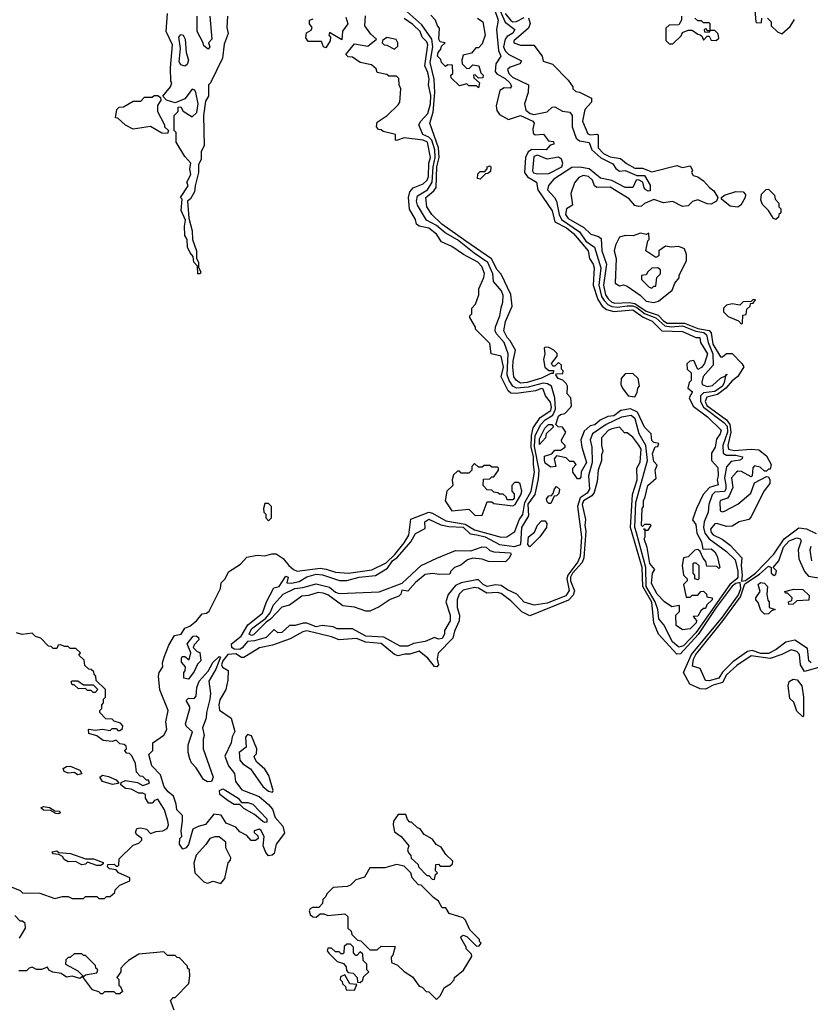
# Model space of a CAD drawing. Extents: x 2737310 to 2869991, y 870230 to 1012730.
# Tile 328 of 479: x 2772360 to 2776505, y 975325 to 980487. Entities that reach past the tile are written whole.
import ezdxf

# ---------------------------------------------------------------- set-up
doc = ezdxf.new("R2010")
doc.units = 0

msp = doc.modelspace()

# ---------------------------------------------------------------- linework, layer by layer
at = {"layer": '0CON02XD'}
for points in [[(2774864.5, 980564.5), (2774904.5, 980474.5), (2774956, 980436), (2774945, 980416.7), (2774915, 980398), (2774905.8, 980385), (2774895.8, 980345), (2774905, 980323.8), (2774924.4, 980304.4), (2774991.7, 980271.7), (2774982.5, 980255), (2774932.3, 980237.7), (2774916.7, 980225), (2774923.8, 980205), (2774944.5, 980184.5), (2775026.7, 980145), (2775026.2, 980105), (2775006, 980045), (2775013.2, 980013.2), (2775035.6, 979995.6), (2775055, 979989.4), (2775125, 980004.2), (2775151.7, 980028.3), (2775165, 980030), (2775205, 980006.7), (2775245, 980002.5), (2775256.7, 979985), (2775256.2, 979925), (2775276.7, 979865), (2775295, 979851.2), (2775345, 979842.5), (2775360, 979805), (2775407, 979763), (2775470.5, 979730.5), (2775486.2, 979706.2), (2775505, 979692.5), (2775535, 979696.2), (2775595, 979670), (2775635, 979670), (2775665, 979620), (2775665, 979590), (2775655, 979587.5), (2775642.5, 979595), (2775633.3, 979605), (2775627.5, 979635), (2775605, 979647.5), (2775592.5, 979645), (2775575, 979607.5), (2775535, 979607.5), (2775465, 979642.9), (2775405, 979656.2), (2775345, 979704), (2775295, 979714.2), (2775255, 979711.2), (2775159.5, 979650.5), (2775131.7, 979618.3), (2775126.7, 979595), (2775163.3, 979555), (2775173.8, 979535), (2775187.5, 979465), (2775199.7, 979439.7), (2775294.5, 979374.5), (2775328, 979325), (2775374.2, 979294.2), (2775407.5, 979185), (2775395.6, 979095), (2775411.1, 979035), (2775423.9, 979013.9), (2775443.1, 978993.1), (2775465, 978982.5), (2775495, 978980), (2775545, 978987.1), (2775575, 978986.2), (2775595, 978977.9), (2775635, 978947.1), (2775695, 978924.4), (2775742.1, 978882.1), (2775775, 978877.1), (2775835, 978881.5), (2775904.6, 978854.6), (2775946.1, 978846.1), (2775960.8, 978835), (2775970, 978795), (2775994.4, 978735), (2775995.8, 978675), (2775943.6, 978616.4), (2775936, 978586), (2775938.8, 978575), (2775963.9, 978563.9), (2775991.7, 978568.3), (2776035, 978606.7), (2776060, 978620), (2776065, 978630), (2776067.5, 978625), (2776060, 978620), (2776054, 978585), (2776043.8, 978565), (2776005, 978538), (2775945, 978530), (2775929.2, 978515), (2775929.4, 978485), (2775945.7, 978455), (2776050.8, 978375), (2776068.5, 978355), (2776070.9, 978325), (2776046.9, 978255), (2776048.8, 978215), (2776065, 978204), (2776113.9, 978203.9), (2776150, 978195), (2776147.5, 978185), (2776135, 978176.7), (2776089.5, 978170.5), (2776065, 978143.3), (2776055.7, 978085), (2776062, 978048), (2776062, 978025), (2776055, 978013.8), (2776005, 978009.2), (2775990, 977995), (2775973.3, 977945), (2775970, 977905), (2775948.8, 977855), (2775945.8, 977825), (2775952.5, 977795), (2775974.5, 977764.5), (2776065, 977698.8), (2776111.2, 977655), (2776124.4, 977595), (2776124.3, 977565), (2776120, 977555), (2776083.5, 977526.5), (2775905, 977273.1), (2775840, 977205), (2775815, 977198), (2775782, 977225), (2775736.2, 977315), (2775710, 977345), (2775705.7, 977395), (2775692.5, 977435), (2775644.5, 977515), (2775643.5, 977615), (2775594, 977796), (2775585.5, 977825), (2775590, 977955), (2775650.6, 978175), (2775643.1, 978255), (2775607.1, 978315), (2775587.1, 978395), (2775565, 978412.5), (2775515, 978402.5), (2775435, 978364.3), (2775363.8, 978315), (2775350, 978285), (2775359.2, 978245), (2775362.2, 978165), (2775341.4, 978095), (2775346.9, 978025), (2775335.8, 978005), (2775299.1, 977980.9), (2775284.4, 977935), (2775305.5, 977775.5), (2775298.9, 977675), (2775286.7, 977645), (2775233.1, 977575), (2775228.9, 977555), (2775240, 977495), (2775223.3, 977466.7), (2775125, 977427.1), (2775057, 977417), (2775005, 977433.3), (2774965.8, 977475.8), (2774917.3, 977497.3), (2774885, 977520), (2774855, 977524), (2774810, 977515), (2774790, 977525), (2774765, 977550), (2774755, 977550), (2774675, 977534), (2774645, 977521.2), (2774605.9, 977474.1), (2774593.3, 977435), (2774616.2, 977365), (2774616.7, 977335), (2774587.5, 977285), (2774586.7, 977265), (2774575, 977242.5), (2774555, 977240), (2774535, 977247.5), (2774485, 977227.5), (2774424.2, 977215.8), (2774395, 977202), (2774355, 977203.3), (2774268.8, 977248.8), (2774175, 977254.2), (2774105, 977293.3), (2774025, 977292.5), (2774003, 977303), (2773945, 977310), (2773915, 977304), (2773865, 977323.3), (2773846.4, 977323.6), (2773805, 977310), (2773775, 977310), (2773735, 977273.3), (2773713, 977273), (2773695, 977290), (2773651.7, 977248.3), (2773590.3, 977229.7), (2773553.5, 977226.5), (2773527.1, 977192.9), (2773514.5, 977185.5), (2773485, 977186.9), (2773471.4, 977195), (2773470, 977215), (2773520.8, 977255), (2773556.4, 977313.6), (2773633.3, 977375), (2773653.8, 977435), (2773691.7, 977508.3), (2773720, 977515), (2773755, 977570), (2773767.5, 977565), (2773760, 977535), (2773785, 977532), (2773825, 977541.2), (2773865, 977566.2), (2773915, 977580.8), (2773947, 977577), (2774036.4, 977546.4), (2774075, 977546.2), (2774140, 977565), (2774225, 977573.3), (2774288.1, 977611.9), (2774315, 977649.2), (2774341.4, 977668.6), (2774411.2, 977748.8), (2774435, 977793.3), (2774485, 977820), (2774483.3, 977855), (2774505, 977868.8), (2774568, 977838), (2774609.5, 977829.5), (2774685, 977826.5), (2774721.2, 977791.2), (2774756.7, 977786.7), (2774800, 977775), (2774875, 977736.2), (2774955, 977724.3), (2774987.5, 977735), (2774993.1, 977825), (2775030, 977885), (2775025, 977947.5), (2775061.9, 977998.1), (2775080.8, 978079.2), (2775082.9, 978125), (2775059.1, 978249.1), (2775062.4, 978307.6), (2775091.4, 978365), (2775115, 978388.6), (2775155, 978414.2), (2775168.5, 978445), (2775166, 978505), (2775147.5, 978565), (2775126.9, 978576.9), (2775105, 978580.5), (2775025, 978560), (2774965, 978554.4), (2774946, 978565), (2774925.7, 978595), (2774915.8, 978625), (2774920.8, 978735), (2774899.2, 978795), (2774859.5, 978839.5), (2774853.3, 978855), (2774853.9, 978876.1), (2774876.7, 978935), (2774883.9, 978976.1)], [(2773280, 979615), (2773276.7, 979585), (2773255, 979547.5), (2773240, 979535), (2773246.4, 979446.4), (2773265, 979380), (2773266.7, 979335), (2773286.2, 979275), (2773287.5, 979235), (2773297.5, 979215), (2773298.3, 979188.3), (2773310, 979165), (2773306.1, 979153.9), (2773293.3, 979155), (2773292.5, 979195), (2773273.3, 979215), (2773270, 979245), (2773253.3, 979265), (2773240, 979295), (2773237.5, 979335), (2773226.2, 979355), (2773224, 979405), (2773230, 979435), (2773205.9, 979485.9), (2773212.5, 979545), (2773203.3, 979555), (2773243.3, 979615), (2773236.7, 979635), (2773256.7, 979675), (2773252.5, 979705), (2773257.5, 979735), (2773225, 979770), (2773180, 979845), (2773180, 979895), (2773170, 979905), (2773170, 979985), (2773190, 980005), (2773191.7, 980028.3), (2773205, 980030), (2773217, 980007), (2773265, 979977.5), (2773289.5, 980000.5), (2773296, 980045), (2773283.3, 980105), (2773277.5, 980117.5), (2773265, 980123.3), (2773225, 980072.5), (2773175, 980050), (2773130, 980065), (2773110, 980085), (2773150, 980135), (2773157.5, 980155), (2773152.5, 980165), (2773150, 980235), (2773162, 980355), (2773127.5, 980425), (2773135, 980520)], [(2775835, 977287.5), (2775801.7, 977311.7), (2775800, 977365), (2775820, 977385), (2775820, 977415), (2775778.3, 977408.3), (2775740, 977435), (2775702.5, 977475), (2775671.7, 977531.7), (2775677.5, 977585), (2775690, 977605), (2775664.2, 977635), (2775649.3, 977719.3), (2775633.3, 977765), (2775640, 977775), (2775640, 977810), (2775630, 977815), (2775635, 977820), (2775640, 977810), (2775655, 977810), (2775670, 977835), (2775665, 977840), (2775635, 977840), (2775625, 977830), (2775620, 977835), (2775623.3, 977925), (2775630, 977935), (2775630, 977965), (2775640, 977985), (2775652.5, 978045), (2775697, 978083), (2775692.5, 978125), (2775701.7, 978151.7), (2775685, 978170), (2775677, 978213), (2775691.7, 978248.3), (2775705, 978250), (2775710, 978265), (2775685, 978270), (2775675, 978280), (2775670, 978315), (2775635, 978350), (2775599.2, 978429.2), (2775563, 978447), (2775511.2, 978438.8), (2775475, 978410), (2775443, 978407), (2775403, 978387), (2775375, 978363.3), (2775351.7, 978358.3), (2775320, 978330), (2775301.2, 978285), (2775307.5, 978245), (2775332.5, 978165), (2775303, 978117), (2775301.7, 978088.3), (2775295, 978080), (2775285, 978080), (2775260, 978115), (2775260, 978135), (2775277.5, 978155), (2775265, 978170), (2775245, 978170), (2775225, 978190), (2775175, 978200), (2775162.5, 978185), (2775170, 978145), (2775145, 978140), (2775115, 978162.5), (2775111.7, 978178.3), (2775111.7, 978198.3), (2775150, 978210), (2775165, 978230), (2775195, 978230), (2775220, 978245), (2775220, 978255), (2775201.7, 978271.7), (2775200, 978285), (2775222.5, 978325), (2775205, 978350), (2775182.5, 978352.5), (2775170, 978365), (2775185, 978407.5), (2775195, 978417.5), (2775218.3, 978421.7), (2775250, 978455), (2775252.5, 978465), (2775250, 978505), (2775230, 978525), (2775232.5, 978565), (2775225, 978580), (2775207, 978597), (2775182.5, 978605), (2775170, 978625), (2775175, 978630), (2775208.3, 978631.7), (2775210, 978645), (2775200, 978655), (2775200, 978675), (2775185, 978690), (2775165, 978670), (2775155, 978670), (2775147.5, 978685), (2775177, 978723), (2775177.5, 978737.5), (2775160, 978755), (2775135, 978767.5), (2775115, 978770), (2775110, 978765), (2775112.5, 978735), (2775106.7, 978705), (2775112.5, 978665), (2775135, 978647.5), (2775158.3, 978648.3), (2775157.5, 978632.5), (2775145, 978632.5), (2775095, 978606.7), (2775020, 978585), (2774985, 978582), (2774963.8, 978595), (2774951.2, 978615), (2774946, 978665), (2774946.4, 978696.4), (2774960, 978755), (2774932.3, 978802.3), (2774915, 978820), (2774898.8, 978855), (2774906.2, 978905), (2774941.2, 978985), (2774935.8, 979045.8), (2774885, 979152.5), (2774864, 979175), (2774833.1, 979233.1), (2774698.8, 979325), (2774572.5, 979415), (2774520, 979465), (2774493.8, 979505), (2774490, 979555), (2774530.9, 979589.1), (2774542.7, 979607.3), (2774546.9, 979715), (2774558.9, 979765), (2774555.6, 979815), (2774510, 979945), (2774527.8, 980002.2), (2774537.1, 980105), (2774533.3, 980175), (2774512.6, 980262.6), (2774526.7, 980345), (2774521.4, 980385), (2774468.9, 980458.9), (2774390.3, 980530.3)], [(2774849.7, 980539.7), (2774868, 980485), (2774860, 980435), (2774870, 980325), (2774883.3, 980295), (2774856.2, 980255), (2774853.3, 980215), (2774862, 980202), (2774905, 980178.8), (2774930, 980155), (2774938.3, 980138.3), (2774931.7, 980128.3), (2774900.7, 980129.3), (2774877.5, 980115), (2774857.5, 980035), (2774861.2, 980011.2), (2774875, 979990), (2774923, 979963), (2774985, 979984), (2775050, 979955), (2775057.5, 979945), (2775050, 979915), (2775051.7, 979891.7), (2775062.5, 979882.5), (2775107, 979887), (2775131.7, 979851.7), (2775158.3, 979848.3), (2775160, 979835), (2775141.7, 979828.3), (2775120, 979805), (2775045, 979806), (2775025.6, 979794.4), (2775011.2, 979765), (2775006.7, 979685), (2775022.3, 979662.3), (2775070, 979635), (2775076.2, 979595), (2775152, 979485), (2775165, 979426.7), (2775226.2, 979395), (2775263.3, 979365), (2775341.2, 979275), (2775346.7, 979235), (2775366, 979205), (2775371.2, 979185), (2775365.8, 979095), (2775390.3, 979020.3), (2775414.3, 978984.3), (2775436.9, 978966.9), (2775475, 978957.1), (2775575, 978965.6), (2775627.9, 978927.9), (2775675.6, 978905.6), (2775725.9, 978855.9), (2775835, 978851.2), (2775905, 978820), (2775925, 978820), (2775930, 978795), (2775966, 978735), (2775950, 978685), (2775935, 978662.5), (2775915, 978652.5), (2775895, 978700), (2775873, 978697), (2775858.3, 978681.7), (2775860, 978655), (2775880, 978635), (2775880, 978595), (2775870, 978585), (2775862.5, 978555), (2775887.5, 978535), (2775870, 978505), (2775890.7, 978460.7), (2775966.7, 978405), (2776037.5, 978335), (2776032.5, 978315), (2776013, 978287), (2776006.7, 978245), (2775987.5, 978215), (2775987.5, 978175), (2776019.3, 978139.3), (2776022.5, 978095), (2776017.5, 978075), (2776022.5, 978047.5), (2775976, 978034), (2775943.3, 977996.7), (2775907.5, 977925), (2775887.5, 977865), (2775905, 977840), (2775910, 977795), (2775935, 977750), (2775941.7, 977711.7), (2775985, 977712.5), (2776005, 977697.5), (2776016.7, 977675), (2776030, 977615), (2776025, 977610), (2776015, 977620), (2775961.7, 977621.7), (2775957, 977647), (2775943, 977663), (2775928.3, 977698.3), (2775915, 977710), (2775900, 977705), (2775865, 977670), (2775840, 977665), (2775832.5, 977625), (2775838.3, 977588.3), (2775840, 977575), (2775860, 977555), (2775860, 977545), (2775840, 977525), (2775855, 977460), (2775875, 977460), (2775885, 977470), (2775915, 977470), (2775931.7, 977488.3), (2775945, 977490), (2775960, 977475), (2775961.7, 977461.7), (2775990, 977455), (2775990, 977445), (2775961.7, 977418.3), (2775955, 977400), (2775945, 977400), (2775931.7, 977388.3), (2775915, 977360), (2775891.7, 977358.3), (2775907.5, 977337.5), (2775906.7, 977325), (2775875, 977292.5), (2775835, 977287.5)], [(2774905, 980520), (2774935, 980482), (2774945, 980475.8), (2774965, 980477.1), (2775005, 980498.8)], [(2776212.5, 980555), (2776220, 980475), (2776225, 980470), (2776248.3, 980471.7), (2776250, 980495)], [(2776555, 977092.2), (2776475, 977070), (2776452.9, 977105), (2776448.6, 977158.6), (2776434.1, 977174.1), (2776405, 977183.8), (2776355, 977158), (2776295, 977138.6), (2776195, 977152.5), (2776119.7, 977100.3), (2776065, 977052), (2776045, 977012.5), (2775995, 976998.6), (2775955, 976977.5), (2775928.3, 976978.3), (2775873.9, 977003.9), (2775840, 977065), (2775882, 977158), (2776045.2, 977354.8), (2776128.5, 977471.5), (2776140.3, 977505), (2776136.4, 977536.4), (2776115, 977531.2), (2776095, 977516.7), (2776010.8, 977405), (2775916.4, 977263.6), (2775825, 977162.5), (2775805, 977160), (2775708.8, 977265), (2775683.8, 977325), (2775673.8, 977433.8), (2775627.1, 977515), (2775623.5, 977615), (2775562, 977825), (2775572.3, 977997.7), (2775598, 978075), (2775596.2, 978135), (2775613, 978167), (2775618, 978235), (2775605.8, 978255.8), (2775575, 978297.5), (2775545, 978320), (2775531.7, 978321.7), (2775505, 978350), (2775465, 978342.5), (2775445, 978332.5), (2775410, 978295), (2775410, 978255), (2775417.5, 978225), (2775410, 978205), (2775410, 978175), (2775392.5, 978125), (2775387.5, 978065), (2775372.3, 978007.7), (2775359.4, 977990.6), (2775316.2, 977965), (2775308.6, 977945), (2775325.8, 977865.8), (2775322.2, 977835), (2775328.1, 977805), (2775317.8, 977665), (2775308.3, 977641.7), (2775258.5, 977585), (2775247.9, 977565), (2775248.2, 977545), (2775267.9, 977492.1), (2775260.9, 977469.1), (2775237.1, 977442.9), (2775035, 977362), (2774992.7, 977382.7), (2774935, 977440), (2774885, 977478), (2774865, 977484), (2774809.7, 977479.7), (2774765, 977505.8), (2774745, 977510.8), (2774685, 977496), (2774663.8, 977475), (2774653.9, 977446.1), (2774653.8, 977405), (2774666.2, 977365), (2774664, 977335), (2774639.5, 977280.5), (2774631.2, 977245), (2774553.8, 977165), (2774548, 977135), (2774556.2, 977105), (2774546.4, 977093.6), (2774535, 977096.7), (2774499.7, 977139.7), (2774455, 977176.7), (2774405, 977160), (2774379.3, 977160.7), (2774345, 977152), (2774325, 977158.8), (2774255, 977215.8), (2774175, 977224.2), (2774125, 977242), (2774035, 977236.2), (2773995, 977252), (2773865, 977282.5), (2773845, 977277.5), (2773778.7, 977241.3), (2773685, 977206.9), (2773616.4, 977193.6), (2773535, 977142.5), (2773523, 977143), (2773492.7, 977162.7), (2773450.8, 977159.2), (2773424.7, 977125.3), (2773418.6, 977105), (2773423, 977093), (2773452.5, 977075), (2773452, 977025), (2773440, 976975), (2773409.1, 976920.9), (2773404.1, 976894.1), (2773407.7, 976867.7), (2773468, 976825), (2773488, 976755), (2773473.6, 976726.4), (2773468.8, 976695), (2773436, 976625), (2773454.3, 976574.3), (2773486.7, 976535), (2773492.3, 976492.3), (2773525, 976450), (2773615, 976413.8), (2773665, 976373.3), (2773685, 976347.5), (2773700, 976305), (2773739.7, 976259.7), (2773748, 976222), (2773703.8, 976165), (2773693.3, 976115), (2773683.9, 976106.1), (2773665, 976103.8), (2773650, 976120), (2773636.2, 976155), (2773642.5, 976205), (2773625, 976237.5), (2773615, 976242.5), (2773590, 976235), (2773590, 976225), (2773608.3, 976208.3), (2773610, 976195), (2773597, 976183), (2773573, 976183), (2773550, 976210), (2773515, 976230), (2773493.6, 976253.6), (2773442.5, 976275), (2773416.2, 976316.2), (2773377.5, 976322.5), (2773335, 976267.5), (2773295, 976257.5), (2773267, 976243), (2773245, 976162.5), (2773232.5, 976145), (2773215, 976137.5), (2773197.5, 976165), (2773200, 976195), (2773210, 976205), (2773206.2, 976235), (2773214, 976285), (2773213.3, 976315), (2773184.2, 976345), (2773181.2, 976375), (2773167, 976417), (2773138.3, 976438.3), (2773116.7, 976465), (2773098.3, 976528.3), (2773052.5, 976575), (2773037.5, 976635), (2773057.5, 976655), (2773057.5, 976695), (2773115, 976736.7), (2773131.2, 976765), (2773125.8, 976805), (2773138, 976865), (2773094.4, 976974.4), (2773088.6, 977045), (2773090.8, 977065), (2773110, 977095), (2773108, 977115), (2773116.7, 977145), (2773142.4, 977207.6), (2773171.2, 977258.8), (2773206.7, 977265), (2773225, 977296.7), (2773252.3, 977307.7), (2773286.7, 977335), (2773317.5, 977372.5), (2773340, 977375), (2773353.9, 977386.1), (2773412.5, 977505), (2773416.7, 977535), (2773436.7, 977555), (2773455, 977592.5), (2773518.3, 977631.7), (2773551.7, 977668.3), (2773605, 977678.8), (2773645, 977676.2), (2773682.7, 977687.3), (2773705, 977685.8), (2773742.1, 977662.1), (2773771.2, 977625), (2773795, 977603.8), (2773815, 977596), (2773935, 977611.4), (2773967, 977607), (2774015, 977590), (2774084.1, 977585.9), (2774206.6, 977603.4), (2774280.8, 977639.2), (2774326.8, 977683.2), (2774375.4, 977744.6), (2774399.4, 977785), (2774411.2, 977868.8), (2774505, 977904.2), (2774525, 977899.2), (2774595, 977858.9), (2774695, 977841.2), (2774745, 977813.1), (2774884.3, 977774.3), (2774913.9, 977776.1), (2774956.1, 977803.9), (2774979.2, 977865), (2774997.6, 977892.4), (2775007.9, 977955), (2775042.2, 978015), (2775059.4, 978115), (2775054.4, 978155), (2775053.1, 978195), (2775041.8, 978245), (2775043.6, 978306.4), (2775052.1, 978347.9), (2775089.1, 978400.9), (2775145, 978438.8), (2775148.9, 978455), (2775142.1, 978482.1), (2775116.7, 978515), (2775105, 978550), (2775095, 978552.5), (2775065, 978541.2), (2774965, 978527.5), (2774935, 978528.8), (2774920.3, 978540.3), (2774884, 978615), (2774896.9, 978665), (2774885, 978722.5), (2774832.5, 978735), (2774825, 978790), (2774750, 978865), (2774750, 978875), (2774720, 978925), (2774720, 978935), (2774730, 978945), (2774730, 978975), (2774750, 978995), (2774767.5, 979045), (2774767.5, 979075), (2774793.3, 979135), (2774796.1, 979156.1), (2774783.6, 979193.6), (2774762.5, 979215), (2774687.5, 979255), (2774625, 979297.5), (2774571.7, 979321.7), (2774545, 979362.5), (2774505, 979393.3), (2774455, 979403.8), (2774440, 979415), (2774435, 979440), (2774403.6, 979493.6), (2774398.8, 979555), (2774406.2, 979585), (2774423.3, 979605), (2774475, 979626.2), (2774496, 979645), (2774504, 979665), (2774505.8, 979735), (2774513.8, 979765), (2774498, 979845), (2774475, 979855.6), (2774375, 979867.5), (2774335, 979852.5), (2774330, 979855), (2774330, 979885), (2774265, 979900), (2774255, 979910), (2774241.7, 979911.7), (2774230, 979925), (2774235, 979950), (2774286.4, 979983.6), (2774345, 980040), (2774352.5, 980055), (2774357.5, 980125), (2774350, 980145), (2774348.3, 980178.3), (2774335, 980190), (2774295, 980190), (2774285, 980200), (2774235, 980210), (2774228.3, 980228.3), (2774205, 980250), (2774145, 980262.5), (2774105, 980290), (2774081.7, 980291.7), (2774070, 980305), (2774115, 980360), (2774185, 980347.5), (2774230, 980385), (2774200.7, 980410.7), (2774170, 980455), (2774173.6, 980506.4)], [(2773450, 980505), (2773446.7, 980445), (2773452.5, 980415), (2773431.7, 980358.3), (2773422.5, 980285), (2773360, 980155), (2773350, 980145), (2773350, 980085), (2773335, 980060), (2773324, 979985), (2773326.7, 979825), (2773311.2, 979795), (2773311.2, 979755), (2773296.7, 979725), (2773298, 979685), (2773280, 979615)], [(2773357.5, 980505), (2773366.7, 980385), (2773350, 980365), (2773357.5, 980345), (2773348.3, 980331.7), (2773325, 980350), (2773322.5, 980365), (2773290, 980425), (2773290, 980505)], [(2774069.3, 980499.3), (2774080, 980465), (2774053, 980427), (2774048.3, 980381.7), (2773985, 980420), (2773980, 980405), (2773990, 980395), (2773987.5, 980375), (2773965, 980340), (2773952.5, 980345), (2773941.7, 980371.7), (2773873, 980373), (2773860.7, 980390.7), (2773863, 980417), (2773888.3, 980431.7), (2773892.5, 980445), (2773880, 980465), (2773880, 980485), (2773898.3, 980491.7)], [(2774883.9, 978976.1), (2774893.3, 979005), (2774895, 979040), (2774886.2, 979065), (2774843.8, 979115), (2774840, 979155), (2774815, 979214), (2774742, 979262), (2774655, 979332.5), (2774590, 979370), (2774545, 979407.1), (2774493.3, 979435), (2774446, 979515), (2774440, 979535), (2774445.9, 979564.1), (2774498, 979595), (2774521.9, 979635), (2774527.5, 979715), (2774539.1, 979765), (2774536.7, 979805), (2774521.1, 979855), (2774505, 979871.4), (2774473.8, 979885), (2774452.5, 979935), (2774462.5, 979955), (2774500, 979995), (2774513.3, 980045), (2774515, 980090), (2774503.3, 980145), (2774507.5, 980175), (2774500.5, 980210.5), (2774483.3, 980245), (2774500, 980355), (2774495, 980370), (2774470, 980395), (2774458.8, 980425), (2774421.7, 980461.7), (2774375, 980493.3)], [(2774765, 980130), (2774755, 980140), (2774715, 980140), (2774705, 980150), (2774665, 980140), (2774621.7, 980181.7), (2774620, 980195), (2774630, 980205), (2774628.3, 980248.3), (2774605, 980250), (2774591.7, 980241.7), (2774571.7, 980261.7), (2774568.3, 980278.3), (2774550, 980295), (2774553.3, 980315), (2774568.3, 980331.7), (2774571.7, 980348.3), (2774590, 980365), (2774565, 980370), (2774557.5, 980385), (2774561.7, 980441.7), (2774550, 980455), (2774540, 980485), (2774515, 980510)], [(2774760, 980495), (2774787.5, 980475), (2774800, 980405), (2774785, 980360), (2774765, 980340), (2774751.7, 980338.3), (2774728.3, 980311.7), (2774685, 980300), (2774677.5, 980275), (2774680, 980255), (2774705, 980230), (2774718.3, 980231.7), (2774735, 980250), (2774767.5, 980245), (2774778.3, 980208.3), (2774790, 980195), (2774788.3, 980181.7), (2774765, 980180), (2774748.3, 980198.3), (2774740, 980195), (2774741.7, 980181.7), (2774770, 980155), (2774765, 980130)], [(2775026.7, 980496.7), (2775036, 980466), (2775028.3, 980441.7), (2774950, 980375), (2774950, 980365), (2774985, 980353.8), (2775055, 980352.5), (2775100, 980295), (2775105, 980270), (2775153, 980253), (2775235, 980170), (2775260, 980135), (2775260, 980125), (2775275, 980110), (2775295, 980107.5), (2775357.5, 980075), (2775357.5, 980055), (2775322.5, 980015), (2775311.2, 979955), (2775338.3, 979888.3), (2775352.3, 979882.3), (2775385, 979886.7), (2775392.5, 979882.5), (2775392.5, 979815), (2775420, 979785), (2775455, 979768.6), (2775509.5, 979759.5), (2775542.2, 979732.2), (2775585, 979708), (2775625, 979708.6), (2775675, 979688.8), (2775805, 979722.5), (2775835, 979712.5), (2775875, 979720), (2775887, 979697), (2775882.5, 979685), (2775890, 979670), (2775915, 979662.5), (2775945, 979642.5), (2775976.1, 979606.1), (2775999.5, 979589.5), (2776020, 979555), (2776012.5, 979535), (2775985, 979520), (2775965, 979521.2), (2775915, 979542.5), (2775886.8, 979533.2), (2775865, 979511.2), (2775835, 979506.7), (2775785, 979533.3), (2775735, 979526.2), (2775685, 979543.3), (2775635, 979522.5), (2775620.7, 979509.3), (2775605, 979506.7), (2775585, 979513.3), (2775555, 979546.7), (2775455, 979608.8), (2775385, 979607.5), (2775373.3, 979615)], [(2775830, 980505), (2775830, 980485), (2775815, 980460), (2775765, 980457.5), (2775748.3, 980441.7), (2775748.3, 980378.3), (2775765, 980360), (2775785, 980360)], [(2775785, 980360), (2775828.3, 980401.7), (2775835, 980420), (2775865, 980432.5), (2775885, 980432.5), (2775915, 980410), (2775927.5, 980407.5), (2775938.3, 980398.3), (2775945, 980380), (2775965, 980400), (2775975, 980400), (2775985, 980380), (2776011.7, 980378.3), (2776025, 980390), (2776021.7, 980411.7), (2776005, 980430), (2775980, 980430), (2775975, 980420), (2775951.7, 980421.7), (2775950, 980435), (2775955, 980440), (2775965, 980430), (2775980, 980430), (2775980, 980465), (2775975, 980470), (2775945, 980470), (2775935, 980480), (2775915, 980480), (2775900, 980495)], [(2776280, 980495), (2776300, 980475), (2776300, 980455), (2776333.6, 980423.6), (2776355, 980412.5), (2776399.3, 980450.7), (2776421.7, 980488.3)], [(2773225, 980243.8), (2773205, 980250), (2773196.2, 980265), (2773203.8, 980335), (2773193.8, 980395), (2773205, 980408.8), (2773216.2, 980405), (2773228, 980385), (2773232, 980315), (2773244.2, 980275), (2773238, 980252), (2773225, 980243.8)], [(2774325, 980332.5), (2774341.7, 980348.3), (2774342.5, 980365), (2774333, 980383), (2774285, 980392.5), (2774261.7, 980378.3), (2774260, 980365), (2774270, 980355), (2774285, 980353.3), (2774325, 980332.5)], [(2773135, 979890), (2773105, 979892.5), (2773045, 979927.5), (2772955, 979912.5), (2772913.9, 979933.9), (2772875, 979970), (2772861.7, 979971.7), (2772870, 980015), (2772881.7, 980028.3), (2772905, 980030), (2772955, 980060), (2772995, 980060), (2773015, 980080), (2773055, 980080), (2773065, 980090), (2773085, 980090), (2773098.3, 980078.3), (2773100, 980065), (2773083, 980037), (2773082.5, 980005), (2773120, 979935), (2773120, 979925), (2773140, 979905), (2773135, 979890)], [(2775075, 979678), (2775135, 979681.2), (2775202.5, 979715), (2775208, 979735), (2775200, 979755), (2775185, 979766.2), (2775125, 979755.8), (2775075, 979775.8), (2775055, 979770), (2775048.8, 979695), (2775054.3, 979684.3), (2775075, 979678)], [(2774775, 979650), (2774760, 979655), (2774761.7, 979678.3), (2774775, 979690), (2774798.3, 979691.7), (2774810, 979705), (2774810, 979715), (2774825, 979720), (2774830, 979715), (2774828.3, 979691.7), (2774815, 979680), (2774801.7, 979678.3), (2774775, 979650)], [(2775373.3, 979615), (2775363.3, 979645), (2775342.5, 979665), (2775315, 979670), (2775290.7, 979659.3), (2775269.3, 979630.7), (2775250, 979575), (2775257.5, 979515), (2775227.5, 979495), (2775222, 979465), (2775236.2, 979445), (2775317.3, 979397.3), (2775355, 979362.5), (2775395, 979350), (2775409.2, 979339.2), (2775412.5, 979275), (2775436.9, 979205), (2775420, 979095), (2775431.9, 979045), (2775445, 979024), (2775465, 979005.8), (2775480.7, 979000.7), (2775555, 979004.6), (2775585, 978998.8), (2775645, 978958.8), (2775707.8, 978937.8), (2775735, 978908.1), (2775755, 978896.5), (2775845, 978896.2), (2775915, 978867.9), (2775975, 978856.9), (2775984.5, 978844.5), (2775994.5, 978785), (2776035, 978720), (2776045, 978720), (2776065, 978736.7), (2776095, 978737.5), (2776146.7, 978685), (2776156.7, 978666.7), (2776125, 978616.7), (2776095, 978594), (2776062.9, 978555), (2776017.6, 978522.4), (2775962.1, 978507.9), (2775953.3, 978485), (2775962.9, 978465), (2776065, 978388.9), (2776083.6, 978365), (2776089.1, 978325), (2776072.9, 978255), (2776076.7, 978235), (2776105, 978228.1), (2776195.8, 978235.8), (2776235, 978231.2), (2776275, 978200), (2776300, 978155), (2776295, 978130), (2776285, 978130), (2776275, 978120), (2776265, 978120), (2776241.7, 978141.7), (2776213, 978147), (2776203, 978137), (2776200, 978095), (2776195, 978090), (2776145, 978117.5), (2776125, 978120), (2776117.5, 978115), (2776091.2, 978085), (2776098, 978035), (2776080, 977990), (2776070.8, 977979.2), (2776035, 977966.7), (2776030.5, 977959.5), (2776032.5, 977912.5), (2776045, 977906.7), (2776055, 977910), (2776125, 977946.2), (2776194, 978005), (2776211.7, 978058.3), (2776275, 978092.5), (2776285, 978090), (2776293.3, 978075), (2776292, 978055), (2776262.7, 978017.3), (2776231.9, 977955), (2776195, 977880), (2776182.7, 977867.3), (2776132.5, 977855), (2776095, 977830.8), (2776065, 977830), (2776015, 977846), (2776005, 977843.8), (2775982, 977815), (2775985, 977797.5), (2775995, 977786.2), (2776043.6, 977763.6), (2776085, 977731.2), (2776145.6, 977665.6), (2776142.2, 977625), (2776148.6, 977575), (2776143.6, 977543.6), (2776165, 977546.9), (2776217.8, 977585), (2776314.5, 977685.5), (2776368.6, 977765), (2776445, 977823.3), (2776485, 977817.5), (2776535, 977792.5)], [(2776125, 979504), (2776085, 979508.8), (2776040, 979545), (2776040, 979555), (2776055, 979567.5), (2776115, 979586.2), (2776153.6, 979583.6), (2776165, 979570), (2776163.3, 979555), (2776141.2, 979515), (2776125, 979504)], [(2776325, 979440), (2776312.5, 979445), (2776286.4, 979486.4), (2776255, 979517.5), (2776245, 979540), (2776248.3, 979571.7), (2776273, 979597), (2776285, 979597.5), (2776316.4, 979566.4), (2776320, 979545), (2776340, 979525), (2776340, 979505), (2776350, 979495), (2776350, 979475), (2776340, 979465), (2776338.3, 979451.7), (2776325, 979440)], [(2775685, 979004), (2775708.6, 979011.4), (2775780.7, 979069.3), (2775793.9, 979106.1), (2775817, 979133), (2775817.5, 979145), (2775856.4, 979223.6), (2775856.2, 979255), (2775846.1, 979286.1), (2775815, 979297.5), (2775775, 979293.3), (2775745, 979300), (2775710, 979275), (2775711.7, 979248.3), (2775695, 979240), (2775642.5, 979275), (2775653, 979327), (2775660, 979335), (2775658.3, 979368.3), (2775645, 979360), (2775615, 979366.7), (2775576.4, 979353.6), (2775535, 979356), (2775505, 979346), (2775483.8, 979305), (2775476.2, 979275), (2775487.1, 979235), (2775481.2, 979105), (2775505, 979091.2), (2775525, 979096.7), (2775545, 979090), (2775612.3, 979042.3), (2775645, 979011.2), (2775685, 979004)], [(2775675, 979080), (2775685, 979090), (2775695, 979090), (2775700, 979135), (2775720, 979155), (2775720, 979175), (2775706.4, 979186.4), (2775675, 979183.3), (2775652.5, 979165), (2775645, 979150), (2775620, 979145), (2775620, 979125), (2775660, 979085), (2775675, 979080)], [(2776145, 978890), (2776150, 978895), (2776151.7, 978938.3), (2776168.3, 978941.7), (2776171.7, 978968.3), (2776190, 978985), (2776191.7, 978998.3), (2776205, 979000), (2776218.3, 979018.3), (2776205, 979020), (2776195, 979010), (2776153, 979007), (2776135, 978990), (2776095, 978997.5), (2776065, 978990), (2776050, 978975), (2776050, 978955), (2776075, 978930), (2776128.3, 978908.3), (2776145, 978890)], [(2775585, 978510), (2775597, 978533), (2775600, 978555), (2775610, 978565), (2775603.3, 978605), (2775575, 978631.2), (2775535, 978630), (2775513.6, 978606.4), (2775512.5, 978575), (2775520, 978555), (2775550, 978515), (2775585, 978510)], [(2775085, 978260), (2775085, 978290), (2775113.3, 978345), (2775132.5, 978365), (2775150, 978365), (2775158.3, 978351.7), (2775120, 978315), (2775117.5, 978295), (2775085, 978260)], [(2774748.3, 977888.3), (2774785, 977890), (2774811.7, 977958.3), (2774835, 977960), (2774845, 977950), (2774945, 977937.5), (2774957.5, 977945), (2774988, 977995), (2774993.3, 978015), (2774983, 978053), (2774975, 978060), (2774955, 978060), (2774940, 978045), (2774940, 978015), (2774951.7, 978001.7), (2774951.7, 977978.3), (2774945, 977970), (2774915, 977970), (2774910, 977985), (2774895, 978000), (2774875, 978000), (2774867, 978007), (2774845, 978010), (2774835, 978020), (2774811.7, 978021.7), (2774790, 978045), (2774791.7, 978078.3), (2774825, 978080), (2774835, 978090), (2774845, 978090), (2774870, 978125), (2774870, 978135), (2774865, 978140), (2774835, 978140), (2774825, 978150), (2774795, 978150), (2774785, 978140), (2774765, 978140), (2774745, 978160), (2774730, 978145), (2774730, 978125), (2774715, 978110), (2774675, 978110), (2774665, 978120), (2774655, 978120), (2774635, 978100), (2774627.5, 978075), (2774630, 978045), (2774600, 978015), (2774590, 977965), (2774625, 977912.5), (2774715, 977920), (2774748.3, 977888.3)], [(2775145, 977950), (2775135, 977950), (2775125, 977960), (2775122.5, 977975), (2775135, 977990), (2775148.3, 977991.7), (2775157.5, 978002.5), (2775163, 978027), (2775175, 978040), (2775190, 978025), (2775187, 978003), (2775175, 977990), (2775161.7, 977988.3), (2775145, 977950)], [(2773665, 977860), (2773680, 977875), (2773680, 977935), (2773665, 977950), (2773645, 977950), (2773637.5, 977925), (2773640, 977905), (2773650, 977895), (2773650, 977875), (2773665, 977860)], [(2775035, 977722.5), (2775023.8, 977735), (2775027.5, 977775), (2775059.3, 977800.7), (2775073.9, 977836.1), (2775095, 977860), (2775115, 977860), (2775123.3, 977845), (2775122.5, 977825), (2775086.7, 977775), (2775035, 977722.5)], [(2773575, 977258.8), (2773563.8, 977265), (2773575, 977293.8), (2773650.5, 977349.5), (2773672.7, 977377.3), (2773691.2, 977418.8), (2773741.2, 977475), (2773802.5, 977505), (2773845, 977510), (2773915, 977530), (2773985, 977511.2), (2774015.9, 977485.9), (2774035, 977478.8), (2774245, 977486.7), (2774365, 977533.3), (2774464.2, 977625.8), (2774546.1, 977663.9), (2774645, 977703.3), (2774725, 977702), (2774785, 977723.8), (2774805, 977721.2), (2774825, 977704), (2774845, 977697.5), (2774932.5, 977692.5), (2774936.7, 977685), (2774925, 977662.5), (2774906.1, 977643.9), (2774817, 977647), (2774785, 977658.8), (2774735, 977664), (2774707.5, 977655), (2774673.6, 977626.4), (2774640, 977615), (2774620, 977595), (2774615, 977580), (2774561.7, 977578.3), (2774525, 977583.3), (2774485, 977578.8), (2774434.3, 977535.7), (2774395, 977490), (2774363.9, 977496.1), (2774357.5, 977475), (2774347.5, 977465), (2774302.1, 977447.9), (2774245, 977408.8), (2774195, 977386.7), (2774175, 977386.7), (2774115, 977406.2), (2774055, 977413.3), (2773975, 977471.2), (2773951.2, 977481.2), (2773925, 977484.2), (2773875, 977468.8), (2773840, 977465), (2773775, 977417.5), (2773735, 977407.5), (2773675, 977343.3), (2773652, 977328), (2773585, 977261.2), (2773575, 977258.8)], [(2776510, 977115), (2776497.5, 977125), (2776490.7, 977190.7), (2776423.6, 977233.6), (2776376.1, 977223.9), (2776326.7, 977185), (2776285, 977164.3), (2776245, 977163.3), (2776199.7, 977179.7), (2776175, 977174.2), (2776099.1, 977120.9), (2776044.4, 977065.6), (2776025.5, 977034.5), (2775975, 977021.2), (2775955, 977023.3), (2775926.7, 977085), (2775887.5, 977097.5), (2775891.9, 977135), (2775905, 977159.2), (2776046.9, 977335), (2776138.7, 977461.3), (2776161.5, 977528.5), (2776239.4, 977580.6), (2776285, 977622.5), (2776300, 977615), (2776300, 977585), (2776315, 977572.5), (2776325, 977580), (2776327, 977597), (2776310, 977615), (2776340, 977650), (2776365, 977721.2), (2776393.8, 977755), (2776435, 977771.2), (2776452.5, 977765), (2776457.5, 977755), (2776441.7, 977708.3), (2776445, 977660), (2776474.1, 977594.1), (2776495, 977570), (2776635, 977546)], [(2776507.5, 977725), (2776503.3, 977705), (2776510.7, 977650.7)], [(2775915, 977550), (2775900, 977555), (2775900, 977575), (2775890, 977585), (2775890, 977635), (2775895, 977640), (2775905, 977640), (2775920, 977625), (2775920, 977555), (2775915, 977550)], [(2776265, 977370), (2776245, 977390), (2776231.7, 977431.7), (2776220, 977445), (2776220, 977455), (2776241.7, 977488.3), (2776232.5, 977525), (2776243.6, 977536.4), (2776265, 977532.5), (2776280, 977515), (2776277.5, 977475), (2776283, 977443), (2776290, 977435), (2776290, 977405), (2776320, 977395), (2776301.7, 977388.3), (2776285, 977372.5), (2776265, 977370)], [(2776391.7, 977421.7), (2776390, 977435), (2776408.3, 977441.7), (2776410, 977455), (2776385, 977480), (2776375, 977480), (2776371.7, 977488.3), (2776418.3, 977501.7), (2776465, 977500), (2776498.3, 977468.3), (2776497, 977443), (2776435, 977440), (2776415, 977422.5), (2776391.7, 977421.7)], [(2772315, 975940), (2772361.7, 975921.7), (2772375, 975910), (2772465, 975907.5), (2772545, 975880), (2772585, 975890), (2772615, 975890), (2772635, 975880), (2772695, 975880), (2772705, 975890), (2772765, 975890), (2772775, 975880), (2772805, 975880), (2772815, 975890), (2772835, 975890), (2772858.3, 975911.7), (2772860, 975925), (2772885, 975950), (2772938.3, 975971.7), (2772938.3, 975988.3), (2772877.5, 976015), (2772865, 976030), (2772830, 976035), (2772820, 976045), (2772821.7, 976058.3), (2772855, 976060), (2772865, 976050), (2772875, 976050), (2772880, 976055), (2772881.7, 976088.3), (2772955, 976160), (2772985, 976170), (2773000, 976185), (2773000, 976195), (2772973.6, 976213.6), (2772967.5, 976225), (2772975, 976247.5), (2772995, 976250), (2773025, 976242.5), (2773045, 976220), (2773075, 976231.2), (2773110, 976235), (2773133, 976247), (2773140, 976265), (2773137.5, 976285), (2773120, 976345), (2773085, 976400), (2773067, 976393), (2773055, 976380), (2773035, 976380), (2773020, 976405), (2773020, 976425), (2773005, 976432.5), (2772985, 976432.5), (2772945, 976452.5), (2772915, 976456.7), (2772890, 976475), (2772891.7, 976488.3), (2772915, 976497.5), (2772977, 976487), (2773005, 976472.5), (2773040, 976485), (2773035, 976500), (2773025, 976500), (2773005, 976520), (2772991.7, 976521.7), (2772971.7, 976541.7), (2772967, 976587), (2772948.3, 976628.3), (2772935, 976640), (2772921.7, 976641.7), (2772910, 976655), (2772920, 976665), (2772918.3, 976678.3), (2772907, 976687), (2772885, 976690), (2772865, 976710), (2772845, 976702.5), (2772798.3, 976708.3), (2772765, 976732.5), (2772722.5, 976745), (2772720, 976765), (2772725, 976767.5), (2772755, 976762.5), (2772795, 976767.5), (2772835, 976760), (2772845, 976770), (2772865, 976770), (2772875, 976760), (2772885, 976760), (2772898.3, 976771.7), (2772900, 976785), (2772888.3, 976798.3), (2772855, 976810), (2772845, 976820), (2772811.7, 976821.7), (2772780, 976855), (2772780, 976865), (2772790, 976875), (2772790, 976895), (2772800, 976905), (2772800, 976925), (2772810, 976935), (2772810, 976975), (2772761.7, 977021.7), (2772760, 977045), (2772750, 977055), (2772748.3, 977068.3), (2772735, 977080), (2772721.7, 977081.7), (2772701.7, 977101.7), (2772698.3, 977128.3), (2772670, 977155), (2772678.3, 977168.3), (2772655, 977190), (2772625, 977190), (2772615, 977200), (2772595, 977200), (2772575, 977210), (2772561.7, 977208.3), (2772555, 977190), (2772535, 977190), (2772525, 977200), (2772511.7, 977201.7), (2772470, 977245), (2772443, 977253), (2772425, 977270), (2772373, 977263), (2772343, 977273)], [(2773245, 977030), (2773220, 977035), (2773220, 977065), (2773227, 977073), (2773230, 977095), (2773208.3, 977118.3), (2773208.3, 977141.7), (2773212.5, 977147.5), (2773225, 977147.5), (2773248.3, 977131.7), (2773257.5, 977167.5), (2773237.5, 977215), (2773270, 977255), (2773285, 977257.5), (2773298.3, 977248.3), (2773300, 977235), (2773275, 977210), (2773270, 977195), (2773290, 977175), (2773305, 977170), (2773310, 977125), (2773291.7, 977108.3), (2773275, 977070), (2773245, 977030)], [(2773345, 976491.2), (2773324.3, 976504.3), (2773285.4, 976565.4), (2773261.1, 976591.1), (2773252.7, 976612.7), (2773243.3, 976645), (2773243.8, 976685), (2773265.8, 976754.2), (2773233.6, 976783.6), (2773230, 976795), (2773252.5, 976875), (2773252.5, 976885), (2773232.5, 976917.5), (2773245, 976930), (2773275, 976928.8), (2773285, 976940), (2773288.8, 976985), (2773301.7, 977018.3), (2773348.6, 977071.4), (2773372.9, 977117.1), (2773405, 977148), (2773412.5, 977145), (2773387.6, 977082.4), (2773351.3, 977018.7), (2773360, 976955), (2773356.2, 976925), (2773338.8, 976855), (2773337.5, 976825), (2773318.8, 976775), (2773327.5, 976735), (2773321.2, 976715), (2773322.5, 976665), (2773373.8, 976515), (2773365, 976493.8), (2773345, 976491.2)], [(2772755, 976960), (2772745, 976960), (2772735, 976970), (2772715, 976970), (2772705, 976980), (2772668.3, 976978.3), (2772645, 977000), (2772635, 977000), (2772630, 977015), (2772635, 977020), (2772665, 977020), (2772695, 977000), (2772745, 977000), (2772770, 976975), (2772755, 976960)], [(2776465, 976832.5), (2776435, 976862.5), (2776418.3, 976908.3), (2776398.3, 976928.3), (2776388.8, 976995), (2776395, 977016.7), (2776415, 977030), (2776436.1, 977026.1), (2776461.2, 976995), (2776470, 976935), (2776470, 976835), (2776465, 976832.5)], [(2773685, 976437.5), (2773688.8, 976445), (2773666.2, 976525), (2773645, 976557.5), (2773603.6, 976593.6), (2773593, 976613), (2773590, 976625), (2773601.7, 976638.3), (2773602.5, 976665), (2773575, 976733.3), (2773555, 976738.8), (2773544, 976725), (2773547, 976673), (2773511.2, 976645), (2773514, 976605), (2773530, 976585), (2773569.5, 976559.5), (2773635, 976466.2), (2773665, 976442), (2773685, 976437.5)], [(2772665, 976527.5), (2772645, 976540), (2772615, 976536.7), (2772592.5, 976545), (2772588.3, 976561.7), (2772605, 976572.5), (2772625, 976573.3), (2772675, 976552.5), (2772685, 976532.5), (2772665, 976527.5)], [(2772847, 976477), (2772795, 976493.3), (2772780, 976515), (2772795, 976526.7), (2772825, 976520), (2772865, 976502.5), (2772880, 976485), (2772875, 976482.5), (2772847, 976477)], [(2773645, 976277.5), (2773635, 976283.3), (2773590.5, 976320.5), (2773535, 976352), (2773515, 976373.3), (2773485, 976372.9), (2773452.2, 976392.2), (2773408.8, 976425), (2773406.7, 976445), (2773425, 976453.8), (2773435, 976450), (2773505.6, 976405.6), (2773523, 976383), (2773556.4, 976383.6), (2773582.5, 976375), (2773655, 976297.5), (2773655, 976280), (2773645, 976277.5)], [(2772565, 976323.3), (2772550, 976325), (2772521.7, 976341.7), (2772485, 976343.3), (2772470, 976355), (2772485, 976362.5), (2772516.4, 976356.4), (2772545, 976340), (2772568.3, 976338.3), (2772571.7, 976328.3), (2772565, 976323.3)], [(2774535, 975980), (2774540, 976005), (2774550, 976015), (2774540, 976025), (2774541.7, 976058.3), (2774555, 976060), (2774565, 976050), (2774615, 976050), (2774628.3, 976061.7), (2774630, 976075), (2774595, 976110), (2774569.3, 976149.3), (2774543.6, 976163.6), (2774525, 976190), (2774480, 976215), (2774460, 976245), (2774445, 976250), (2774415, 976280), (2774405, 976280), (2774393, 976293), (2774385, 976320), (2774345, 976320), (2774320, 976285), (2774317.5, 976265), (2774325, 976230), (2774360, 976205), (2774400, 976155), (2774392.5, 976135), (2774398.3, 976118.3), (2774410, 976105), (2774411.7, 976091.7), (2774448.3, 976058.3), (2774450, 976045), (2774495, 976000), (2774505, 976000), (2774521.7, 975981.7), (2774535, 975980)], [(2773415, 975957.5), (2773435.7, 975985), (2773453, 976067), (2773465, 976080), (2773467, 976093), (2773440, 976145), (2773440, 976175), (2773405, 976202.5), (2773383.3, 976203.3), (2773356.7, 976195), (2773336.4, 976163.6), (2773285, 976107.5), (2773272.5, 976065), (2773277.5, 976015), (2773325, 975966.7), (2773345, 975960), (2773375, 975970), (2773415, 975957.5)], [(2772785, 976052.5), (2772765, 976052.5), (2772715, 976070), (2772705, 976060), (2772685, 976056.2), (2772653, 976073), (2772615, 976071.2), (2772594, 976084), (2772585, 976100), (2772565, 976110), (2772533, 976113), (2772530, 976125), (2772555, 976130), (2772565, 976120), (2772626.4, 976116.4), (2772705, 976087.5), (2772747, 976087), (2772798.3, 976068.3), (2772798.3, 976061.7), (2772785, 976052.5)], [(2774545, 975350), (2774565, 975370), (2774587, 975413), (2774618.3, 975431.7), (2774637, 975453), (2774640, 975465), (2774686.4, 975503.6), (2774730, 975575), (2774728.3, 975588.3), (2774700, 975615), (2774700, 975625), (2774673, 975673), (2774675, 975680), (2774685, 975687.5), (2774705, 975680), (2774755, 975630), (2774768.3, 975631.7), (2774780, 975645), (2774770, 975655), (2774770, 975665), (2774720, 975715), (2774696.4, 975766.4), (2774685, 975777.5), (2774611.7, 975801.7), (2774595, 975830), (2774575, 975830), (2774556.4, 975866.4), (2774530, 975885), (2774465, 975950), (2774451.7, 975951.7), (2774431.7, 975971.7), (2774418.3, 975988.3), (2774410, 976015), (2774375, 976050), (2774335, 976057.5), (2774275, 976040), (2774195, 976040), (2774168.3, 975991.7), (2774123, 975977), (2774095, 975950), (2774077, 975943), (2774003, 975937), (2773970, 975905), (2773965, 975890), (2773950, 975875), (2773947, 975853), (2773928.3, 975831.7), (2773895, 975832.5), (2773882.5, 975825), (2773877.5, 975815), (2773883.3, 975795), (2773897, 975783), (2773915, 975782.5), (2773935, 975800), (2773955, 975800), (2773975, 975790), (2774065, 975800), (2774080, 975785), (2774080, 975725), (2774098.3, 975708.3), (2774101.7, 975691.7), (2774131.7, 975661.7), (2774148.3, 975658.3), (2774195, 975610), (2774235, 975610), (2774255, 975630), (2774328.3, 975628.3), (2774317, 975583), (2774308.3, 975571.7), (2774310, 975545), (2774340.7, 975530.7), (2774375, 975497.5), (2774419.3, 975469.3), (2774455, 975420), (2774470, 975415), (2774491.7, 975391.7), (2774505, 975390), (2774545, 975350)], [(2772358.3, 975671.7), (2772390, 975725), (2772388.3, 975748.3), (2772375, 975760), (2772361.7, 975761.7), (2772335, 975790)], [(2774145, 975440), (2774158.3, 975451.7), (2774161.7, 975468.3), (2774190, 975495), (2774180, 975505), (2774180, 975535), (2774160, 975555), (2774158.3, 975588.3), (2774145, 975600), (2774128.3, 975581.7), (2774121.7, 975581.7), (2774110, 975595), (2774110, 975625), (2774095, 975640), (2774075, 975640), (2774061.7, 975628.3), (2774060, 975595), (2774055, 975590), (2774045, 975590), (2774035, 975600), (2774015, 975600), (2773995, 975620), (2773975, 975620), (2773972.5, 975605), (2773981.7, 975591.7), (2774025, 975550), (2774058.3, 975538.3), (2774071.7, 975521.7), (2774073, 975503), (2774081.7, 975491.7), (2774108.3, 975488.3), (2774130, 975465), (2774131.7, 975441.7), (2774145, 975440)], [(2773170, 975295), (2773150, 975345), (2773165, 975360), (2773175, 975360), (2773246.7, 975433.3), (2773252.5, 975475), (2773250, 975505), (2773240, 975515), (2773240, 975525), (2773198.3, 975568.3), (2773185, 975570), (2773175, 975580), (2773135, 975580), (2773115, 975600), (2772985, 975587.5), (2772930, 975555), (2772910, 975535), (2772890, 975515), (2772890, 975495), (2772870, 975465), (2772880, 975455), (2772880, 975425), (2772888.3, 975418.3), (2772898.3, 975391.7), (2772885, 975380), (2772865, 975380), (2772855, 975390), (2772805, 975390), (2772795, 975380), (2772785, 975380), (2772775, 975390), (2772741.7, 975401.7), (2772690, 975470), (2772675, 975460), (2772635, 975472.5), (2772605, 975467.5), (2772577, 975487), (2772533, 975493), (2772513.6, 975503.6), (2772505, 975520), (2772475, 975506.7), (2772448.3, 975508.3), (2772425, 975520), (2772410, 975515), (2772395, 975500), (2772355, 975500)], [(2772695, 975470), (2772705, 975480), (2772765, 975490), (2772770, 975505), (2772760, 975515), (2772758.3, 975528.3), (2772705, 975580), (2772695, 975580), (2772685, 975590), (2772645, 975590), (2772625, 975570), (2772615, 975570), (2772601.7, 975558.3), (2772600, 975535), (2772665, 975500), (2772695, 975470)], [(2774115, 975400), (2774128.3, 975428.3), (2774091.7, 975431.7), (2774065, 975480), (2774041.7, 975468.3), (2774040, 975455), (2774050, 975445), (2774051.7, 975431.7), (2774068.3, 975418.3), (2774071.7, 975401.7), (2774115, 975400)]]:
    msp.add_lwpolyline(points, dxfattribs=at)

doc.saveas('drawing.dxf')
